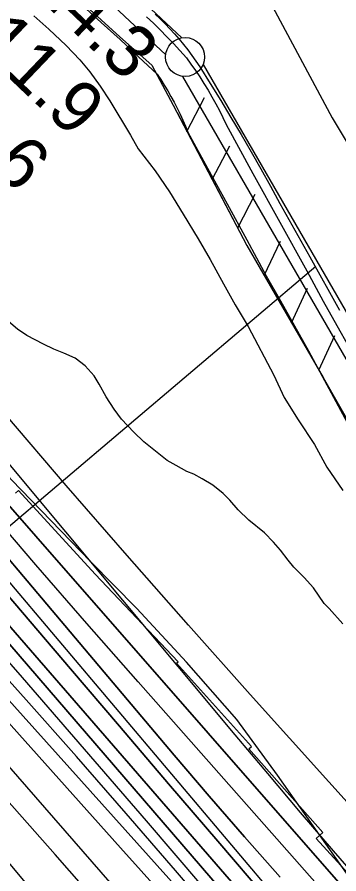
# Model space of a CAD drawing. Extents: x 3598634 to 3636690, y 517270 to 542944.
# Drawn here: x 3630936 to 3631348, y 532151 to 533251 of the extents above; entities that cross this region are included whole.
import ezdxf

# ---------------------------------------------------------------- set-up
doc = ezdxf.new("R2010")
doc.units = 0
for name, color, linetype in [('V-FLOD-BASE', 7, 'Continuous'), ('V-LEVE-TOET', 7, 'Continuous'), ('V-RIVR-EDGE', 7, 'Continuous'), ('V-RIVR-RANG', 7, 'Continuous'), ('V-ROAD-CNTR', 7, 'Continuous'), ('V-RRAP-FSHR', 7, 'Continuous'), ('V-RRAP-RVMT', 7, 'Continuous'), ('V-SITE-VEGE', 7, 'Continuous'), ('V-SURV-LINE', 7, 'Continuous'), ('V-TOPO-DPTH', 7, 'Continuous'), ('V-TOPO-MAJR', 7, 'Continuous'), ('V-TOPO-MINR', 7, 'Continuous'), ('V-TOPO-WATR', 7, 'Continuous')]:
    doc.layers.add(name, color=color, linetype=linetype)

msp = doc.modelspace()

# ---------------------------------------------------------------- linework, layer by layer
at = {"layer": 'V-FLOD-BASE'}
for points in [[(3631101.6, 533251.1), (3631110.5, 533242.7), (3631119.2, 533234.1), (3631127.8, 533225.4), (3631136.2, 533216.5), (3631144.5, 533207.5), (3631152.7, 533198.4), (3631158.6, 533190.3), (3631164.3, 533182.1), (3631169.9, 533173.7), (3631175.3, 533165.3), (3631180.5, 533156.8), (3631185.5, 533148.1), (3631190.4, 533139.4), (3631195.1, 533130.5), (3631199.6, 533121.6), (3631203.9, 533112.5), (3631238.1, 533049.8), (3631272.4, 532987.2)], [(3631272.4, 532987.2), (3631307, 532924.7), (3631328.2, 532886.1), (3631349.6, 532847.7), (3631371.2, 532809.4), (3631393, 532771.2), (3631415, 532733.1), (3631420.1, 532723.1), (3631425.3, 532713.2), (3631430.7, 532703.4), (3631436.3, 532693.8), (3631442.1, 532684.2), (3631448.1, 532674.7), (3631454.2, 532665.4), (3631460.5, 532656.2), (3631461.7, 532654.5)]]:
    msp.add_lwpolyline(points, dxfattribs=at)
at = {"layer": 'V-LEVE-TOET'}
for points in [[(3631019.6, 533265.3), (3631043.7, 533243.6), (3631067.7, 533221.7), (3631091.5, 533199.7), (3631115.1, 533177.4), (3631119.8, 533170.4), (3631124.4, 533163.3), (3631128.8, 533156), (3631133, 533148.7), (3631137.1, 533141.3), (3631141, 533133.7), (3631144.7, 533126.1), (3631148.2, 533118.4), (3631151.5, 533110.6), (3631154.6, 533102.7), (3631180, 533056.8), (3631205.2, 533010.8), (3631230.2, 532964.8), (3631255, 532918.6), (3631273.4, 532886.5), (3631291.5, 532854.3)], [(3631260.2, 533269.9), (3631339.7, 533121.3), (3631425.6, 532977.7)], [(3631291.5, 532854.3), (3631309.4, 532822), (3631327, 532789.6), (3631344.5, 532757), (3631361.7, 532724.4), (3631362, 532723.6)]]:
    msp.add_lwpolyline(points, dxfattribs=at)
at = {"layer": 'V-RIVR-EDGE'}
msp.add_lwpolyline([(3631361.1, 532147.5), (3631269.5, 532277.6), (3631217.6, 532348.8), (3631152.8, 532422.5), (3631089.3, 532491.3), (3631030, 532551.5), (3630928.6, 532656.5), (3630838.1, 532758.5), (3630764.2, 532832.8), (3630725.7, 532873.9), (3630709.8, 532900.9), (3630673.8, 532947), (3630566.8, 533049.6), (3630468.4, 533152.1), (3630416.5, 533216.6), (3630369.4, 533263.3)], dxfattribs=at)
at = {"layer": 'V-RIVR-RANG'}
msp.add_line((3631318.6, 532930.4), (3630445.8, 532189.3), dxfattribs=at)
at = {"layer": 'V-ROAD-CNTR'}
for points in [[(3631112.6, 533254.3), (3631119.1, 533248.2), (3631125.4, 533242), (3631131.5, 533235.6), (3631137.5, 533229), (3631143.4, 533222.3), (3631149, 533215.4), (3631154.5, 533208.5), (3631159.8, 533201.3), (3631165, 533194.1), (3631169.9, 533186.7), (3631183.4, 533165.2), (3631196.8, 533143.5), (3631209.9, 533121.7)], [(3631209.9, 533121.7), (3631222.9, 533099.8), (3631235.6, 533077.8), (3631248.1, 533055.7), (3631260.4, 533033.4), (3631272.5, 533011.1), (3631311, 532942.9), (3631349.1, 532874.5)]]:
    msp.add_lwpolyline(points, dxfattribs=at)
at = {"layer": 'V-RRAP-FSHR'}
for p, q in [((3631153.5, 533103.9), (3631176, 533147.3)), ((3631186, 533041.9), (3631208.5, 533085.3)), ((3631218.5, 532979.9), (3631240.9, 533023.2)), ((3631252.5, 532918.7), (3631273.2, 532963)), ((3631287.5, 532858.1), (3631308.2, 532902.4)), ((3631322.5, 532797.5), (3631343.1, 532841.7))]:
    msp.add_line(p, q, dxfattribs=at)
for points in [[(3630818.4, 533455.2), (3630957.3, 533326.3), (3631067.4, 533225.4), (3631108.6, 533188.9), (3631135.9, 533137.7), (3631230.2, 532957.4), (3631328, 532787.8), (3631390.9, 532677.3), (3631425.4, 532632.4), (3631475.2, 532576), (3631524.1, 532510.9), (3631671, 532281.3), (3631867.7, 531998.6), (3632023.6, 531763.6)], [(3631140.9, 533128.1), (3631230.2, 532957.4), (3631328, 532787.8), (3631390.9, 532677.3), (3631425.4, 532632.4), (3631475.2, 532576), (3631524.1, 532510.9), (3631648.6, 532316.3)]]:
    msp.add_lwpolyline(points, dxfattribs=at)
at = {"layer": 'V-RRAP-RVMT'}
for p, q in [((3630937.5, 532642.7), (3630933.7, 532639.4)), ((3631036, 532535.4), (3630937.5, 532642.7)), ((3631142.3, 532423.1), (3631036, 532535.4)), ((3631140, 532421), (3631142.3, 532423.1)), ((3631236.2, 532314.1), (3631140, 532421)), ((3631232.6, 532311.2), (3631236.2, 532314.1)), ((3631327.8, 532204), (3631232.6, 532311.2)), ((3631319, 532196.3), (3631327.8, 532204)), ((3631418, 532087.2), (3631319, 532196.3))]:
    msp.add_line(p, q, dxfattribs=at)
at = {"layer": 'V-SITE-VEGE'}
for p, q in [((3630957, 533252.1), (3630976.6, 533235)), ((3630976.6, 533235), (3630998.6, 533214.2)), ((3630998.6, 533214.2), (3631016, 533195.7)), ((3631016, 533195.7), (3631029.1, 533180.4)), ((3631029.1, 533180.4), (3631042.3, 533161.7)), ((3631042.3, 533161.7), (3631054.5, 533142.9)), ((3631054.5, 533142.9), (3631081, 533099.1)), ((3631081, 533099.1), (3631091, 533081.6)), ((3631091, 533081.6), (3631112.9, 533053.1)), ((3631112.9, 533053.1), (3631130.9, 533026.4)), ((3631130.9, 533026.4), (3631148.8, 532997.4)), ((3631148.8, 532997.4), (3631168, 532966)), ((3631168, 532966), (3631183.4, 532939.2)), ((3631183.4, 532939.2), (3631200.3, 532908)), ((3631200.3, 532908), (3631215.4, 532881.2)), ((3631215.4, 532881.2), (3631231.8, 532853.4)), ((3630936.2, 532850.1), (3630921.7, 532862.2)), ((3630948.2, 532842), (3630936.2, 532850.1)), ((3631231.8, 532853.4), (3631264.7, 532790.9)), ((3630969.5, 532830.8), (3630948.2, 532842)), ((3630983, 532824.1), (3630969.5, 532830.8)), ((3630995.6, 532819), (3630983, 532824.1)), ((3631010.3, 532812.8), (3630995.6, 532819)), ((3631023.2, 532803), (3631010.3, 532812.8)), ((3631034.6, 532790.1), (3631023.2, 532803)), ((3631041, 532779.4), (3631034.6, 532790.1)), ((3631264.7, 532790.9), (3631278, 532762.1)), ((3631049.8, 532762.9), (3631041, 532779.4)), ((3631060.3, 532747.4), (3631049.8, 532762.9)), ((3631278, 532762.1), (3631296, 532733.5)), ((3631069.7, 532734.4), (3631060.3, 532747.4)), ((3631085.6, 532717.7), (3631069.7, 532734.4)), ((3631296, 532733.5), (3631317, 532702)), ((3631098.1, 532705.2), (3631085.6, 532717.7)), ((3631128, 532681.4), (3631098.1, 532705.2)), ((3631317, 532702), (3631332.7, 532673)), ((3631139.7, 532675), (3631128, 532681.4)), ((3631153.5, 532667.2), (3631139.7, 532675)), ((3631332.7, 532673), (3631353.3, 532642.7)), ((3631162.3, 532663.6), (3631153.5, 532667.2)), ((3631172.8, 532657.7), (3631162.3, 532663.6)), ((3631186.7, 532649.6), (3631172.8, 532657.7)), ((3631199.7, 532639.2), (3631186.7, 532649.6)), ((3631208.4, 532630.6), (3631199.7, 532639.2)), ((3631219.1, 532618.2), (3631208.4, 532630.6)), ((3631232.8, 532604.7), (3631219.1, 532618.2)), ((3631252.7, 532588.7), (3631232.8, 532604.7)), ((3631264.5, 532576.7), (3631252.7, 532588.7)), ((3631273.5, 532566.4), (3631264.5, 532576.7)), ((3631283.1, 532553.4), (3631273.5, 532566.4)), ((3631290.6, 532544.6), (3631283.1, 532553.4)), ((3631303.8, 532531), (3631290.6, 532544.6)), ((3631315.9, 532518), (3631303.8, 532531)), ((3631329.3, 532498), (3631315.9, 532518)), ((3631335.8, 532491.2), (3631329.3, 532498)), ((3631353.3, 532471.9), (3631335.8, 532491.2))]:
    msp.add_line(p, q, dxfattribs=at)
at = {"layer": 'V-SURV-LINE'}
for points in [[(3630476.6, 533852.1), (3631146.8, 533223.9)], [(3631126.3, 533202), (3630456.1, 533830.2)], [(3631174.1, 533189.5), (3631464, 532687.6)], [(3631438, 532672.6), (3631148.1, 533174.5)]]:
    msp.add_lwpolyline(points, dxfattribs=at)
msp.add_circle((3631151.1, 533199.3), 25, dxfattribs=at)
at = {"layer": 'V-TOPO-DPTH'}
for points in [[(3630107.9, 533434.7), (3630136.5, 533406.3), (3630164.9, 533377.6), (3630192.9, 533348.5), (3630220.7, 533319.2), (3630238.2, 533300.6), (3630274.3, 533261.6), (3630310, 533222.3), (3630345.3, 533182.6), (3630380.2, 533142.6), (3630646.8, 532833.2), (3630655.4, 532823.2), (3630664.1, 532813.1), (3630672.7, 532803.1), (3630681.3, 532793), (3631004, 532414.1), (3631067, 532340.2), (3631129.9, 532266.4), (3631192.9, 532192.6), (3631255.9, 532118.9)], [(3631255.9, 532118.9), (3631192.9, 532192.6), (3631129.9, 532266.4), (3631067, 532340.2), (3631004, 532414.1), (3630681.3, 532793), (3630672.7, 532803.1), (3630664.1, 532813.1), (3630655.4, 532823.2), (3630646.8, 532833.2), (3630380.2, 533142.6), (3630345.3, 533182.6), (3630310, 533222.3), (3630274.3, 533261.6), (3630238.2, 533300.6), (3630220.7, 533319.2), (3630192.9, 533348.5), (3630164.9, 533377.6), (3630136.5, 533406.3), (3630107.9, 533434.7)], [(3630122.7, 533368), (3630138.2, 533352.4), (3630153.3, 533336.5), (3630168.2, 533320.3), (3630633.3, 532806.6), (3630635.8, 532803.7), (3630637.1, 532802.2), (3630639.7, 532799), (3630642.8, 532795.3), (3630644.8, 532792.9), (3630645.8, 532791.9), (3630651.3, 532785.6), (3630654.5, 532782), (3630657.7, 532778.3), (3630660.9, 532774.6), (3630664.1, 532771), (3631322.4, 532011.4)], [(3631322.4, 532011.4), (3630664.1, 532771), (3630660.9, 532774.6), (3630657.7, 532778.3), (3630654.5, 532782), (3630651.3, 532785.6), (3630645.8, 532791.9), (3630644.8, 532792.9), (3630642.8, 532795.3), (3630639.7, 532799), (3630637.1, 532802.2), (3630635.8, 532803.7), (3630633.3, 532806.6), (3630168.2, 533320.3), (3630153.3, 533336.5), (3630138.2, 533352.4), (3630122.7, 533368)], [(3630152.9, 533321), (3630477.7, 532963), (3630494.6, 532944), (3630511.4, 532924.8), (3630527.8, 532905.4), (3630544, 532885.8), (3630548.7, 532880), (3630562.5, 532863.2), (3630576.3, 532846.4), (3630590.3, 532829.7), (3630604.3, 532813.1), (3630620, 532794.7), (3630626.2, 532787.3), (3630632.6, 532780), (3630638.9, 532772.7), (3630645.3, 532765.4), (3630718.4, 532683.1), (3630761.2, 532634.7), (3630803.9, 532586), (3630846.4, 532537.3), (3630888.7, 532488.3), (3631319.7, 531988.2)], [(3631319.7, 531988.2), (3630888.7, 532488.3), (3630846.4, 532537.3), (3630803.9, 532586), (3630761.2, 532634.7), (3630718.4, 532683.1), (3630645.3, 532765.4), (3630638.9, 532772.7), (3630632.6, 532780), (3630626.2, 532787.3), (3630620, 532794.7), (3630604.3, 532813.1), (3630590.3, 532829.7), (3630576.3, 532846.4), (3630562.5, 532863.2), (3630548.7, 532880), (3630544, 532885.8), (3630527.8, 532905.4), (3630511.4, 532924.8), (3630494.6, 532944), (3630477.7, 532963), (3630152.9, 533321)], [(3631404.7, 532075.2), (3630735.4, 532840.6), (3630731.8, 532844.7), (3630728.2, 532848.9), (3630724.6, 532853), (3630721, 532857.2), (3630714.7, 532864.6), (3630714.3, 532865.1), (3630713.5, 532866), (3630713.1, 532866.5), (3630710.3, 532869.9), (3630708.6, 532872), (3630706.8, 532874.2), (3630705.1, 532876.4), (3630703.4, 532878.6), (3630593.9, 533019.9), (3630536.5, 533091.9), (3630477.9, 533162.9), (3630417.4, 533232.3), (3630355.7, 533300.7)], [(3630355.7, 533300.7), (3630417.4, 533232.3), (3630477.9, 533162.9), (3630536.5, 533091.9), (3630593.9, 533019.9), (3630703.4, 532878.6), (3630705.1, 532876.4), (3630706.8, 532874.2), (3630708.6, 532872), (3630710.3, 532869.9), (3630713.1, 532866.5), (3630713.5, 532866), (3630714.3, 532865.1), (3630714.7, 532864.6), (3630721, 532857.2), (3630724.6, 532853), (3630728.2, 532848.9), (3630731.8, 532844.7), (3630735.4, 532840.6), (3631404.7, 532075.2)], [(3631482.6, 532104.9), (3631234.7, 532380.8), (3631155.5, 532469.8), (3631076.7, 532559.2), (3630998.7, 532649.3), (3630921.2, 532739.8), (3630782.6, 532903.1), (3630774.8, 532912.3), (3630767.1, 532921.5), (3630759.5, 532930.8), (3630751.8, 532940.1), (3630728.4, 532969), (3630716.9, 532983.5), (3630705.6, 532998.1), (3630694.5, 533012.9), (3630683.7, 533027.8), (3630673, 533042.9), (3630662.5, 533058.1), (3630652, 533073.3), (3630641.7, 533088.6), (3630597.5, 533154.3), (3630564, 533201.5), (3630529, 533247.5), (3630491.8, 533291.8)], [(3631273, 532146.5), (3631227.3, 532198.3), (3631182.1, 532250.6), (3631137.2, 532303.2), (3630725.2, 532791.6), (3630706, 532814.3), (3630686.7, 532837), (3630667.5, 532859.7), (3630648.1, 532882.3), (3630440.1, 533125.5), (3630413.1, 533157.2), (3630386.1, 533189), (3630359.3, 533220.9), (3630332.5, 533252.8)], [(3630332.5, 533252.8), (3630359.3, 533220.9), (3630386.1, 533189), (3630413.1, 533157.2), (3630440.1, 533125.5), (3630648.1, 532882.3), (3630667.5, 532859.7), (3630686.7, 532837), (3630706, 532814.3), (3630725.2, 532791.6), (3631137.2, 532303.2), (3631182.1, 532250.6), (3631227.3, 532198.3), (3631273, 532146.5)]]:
    msp.add_lwpolyline(points, dxfattribs=at)
at = {"layer": 'V-TOPO-MAJR'}
for points in [[(3631317.1, 531966.7), (3631101.6, 532218.8), (3631022.3, 532311), (3630942.7, 532402.9), (3630862.5, 532494.3), (3630781.9, 532585.3), (3630644.9, 532739.1), (3630632.6, 532753), (3630620.3, 532767.1), (3630608.1, 532781.2), (3630596, 532795.3), (3630565.9, 532830.8), (3630538.8, 532862.8), (3630512, 532895), (3630485.4, 532927.4), (3630459, 532960), (3630452.2, 532968.4), (3630422.3, 533004.9), (3630391.9, 533041.2), (3630360.9, 533076.9), (3630329.5, 533112.2), (3630140.4, 533321.4), (3630132.2, 533330.2), (3630123.9, 533339)], [(3631036.6, 532115.9), (3630984.7, 532175.5), (3630932.4, 532234.8), (3630575.5, 532635.8), (3630556.3, 532657.6), (3630537.3, 532679.7), (3630518.6, 532702), (3630500.1, 532724.4), (3630447.1, 532789.5), (3630416.5, 532827.6), (3630386.3, 532866.1), (3630356.7, 532905), (3630327.4, 532944.2), (3630317.9, 532957.2), (3630293.5, 532990), (3630269, 533022.7), (3630244.1, 533055.2), (3630219.1, 533087.5), (3630219, 533087.7), (3630193.5, 533119.5), (3630167.5, 533151), (3630140.9, 533181.8), (3630113.7, 533212.2)]]:
    msp.add_lwpolyline(points, dxfattribs=at)
at = {"layer": 'V-TOPO-MINR'}
for points in [[(3631278.6, 532107.7), (3630700.4, 532792.3), (3630687.2, 532807.9), (3630673.9, 532823.5), (3630660.5, 532839), (3630647.1, 532854.4), (3630182.1, 533388.2), (3630181.6, 533388.7), (3630179.8, 533390.7), (3630177.2, 533393.3), (3630175.8, 533394.7), (3630175, 533395.3), (3629288.2, 534219.1)], [(3631255.9, 532118.9), (3631192.9, 532192.6), (3631129.9, 532266.4), (3631067, 532340.2), (3631004, 532414.1), (3630681.3, 532793), (3630672.7, 532803.1), (3630664.1, 532813.1), (3630655.4, 532823.2), (3630646.8, 532833.2), (3630380.2, 533142.6), (3630345.3, 533182.6), (3630310, 533222.3), (3630274.3, 533261.6), (3630238.2, 533300.6), (3630220.7, 533319.2), (3630192.9, 533348.5), (3630164.9, 533377.6), (3630136.5, 533406.3), (3630107.9, 533434.7)], [(3631322.4, 532011.4), (3630664.1, 532771), (3630660.9, 532774.6), (3630657.7, 532778.3), (3630654.5, 532782), (3630651.3, 532785.6), (3630645.8, 532791.9), (3630644.8, 532792.9), (3630642.8, 532795.3), (3630639.7, 532799), (3630637.1, 532802.2), (3630635.8, 532803.7), (3630633.3, 532806.6), (3630168.2, 533320.3), (3630153.3, 533336.5), (3630138.2, 533352.4), (3630122.7, 533368)], [(3631145.1, 532128.1), (3630644.3, 532686.4), (3630619.9, 532713.8), (3630595.8, 532741.2), (3630571.8, 532768.9), (3630548, 532796.7), (3630488.9, 532866.3), (3630436.1, 532929.2), (3630383.7, 532992.6), (3630332, 533056.6), (3630280.8, 533120.9), (3630203.7, 533219.1), (3630188.9, 533237.6), (3630173.8, 533255.9), (3630158.4, 533273.9), (3630142.8, 533291.7), (3630115.4, 533322.4)], [(3631202, 532081.1), (3631139, 532154.9), (3631075.7, 532228.4), (3631011.7, 532301.4), (3630947.4, 532374), (3630644.6, 532712.7), (3630626.3, 532733.4), (3630608, 532754.1), (3630590, 532775), (3630572, 532796), (3630527.4, 532848.5), (3630487.4, 532896), (3630447.8, 532943.8), (3630408.6, 532991.9), (3630369.7, 533040.2), (3630355.4, 533058.1), (3630317.2, 533105.1), (3630278.5, 533151.7), (3630238.9, 533197.6), (3630198.8, 533243), (3630127.9, 533321.9), (3630122.7, 533327.5)], [(3631319.7, 531988.2), (3630888.7, 532488.3), (3630846.4, 532537.3), (3630803.9, 532586), (3630761.2, 532634.7), (3630718.4, 532683.1), (3630645.3, 532765.4), (3630638.9, 532772.7), (3630632.6, 532780), (3630626.2, 532787.3), (3630620, 532794.7), (3630604.3, 532813.1), (3630590.3, 532829.7), (3630576.3, 532846.4), (3630562.5, 532863.2), (3630548.7, 532880), (3630544, 532885.8), (3630527.8, 532905.4), (3630511.4, 532924.8), (3630494.6, 532944), (3630477.7, 532963), (3630152.9, 533321)], [(3631401, 532045.4), (3631091, 532397.1), (3631025.2, 532472.2), (3630959.7, 532547.6), (3630894.6, 532623.2), (3630829.7, 532699.1), (3630713.8, 532835.4), (3630707.1, 532843.4), (3630700.4, 532851.3), (3630693.7, 532859.3), (3630686.9, 532867.3), (3630631.3, 532933.6), (3630597, 532974.8), (3630562.7, 533016.2), (3630528.7, 533057.7), (3630494.8, 533099.3), (3630458, 533144.8), (3630418.6, 533192.6), (3630378.4, 533239.8), (3630337.4, 533286.2)], [(3631482.6, 532104.9), (3631234.7, 532380.8), (3631155.5, 532469.8), (3631076.7, 532559.2), (3630998.7, 532649.3), (3630921.2, 532739.8), (3630782.6, 532903.1), (3630774.8, 532912.3), (3630767.1, 532921.5), (3630759.5, 532930.8), (3630751.8, 532940.1), (3630728.4, 532969), (3630716.9, 532983.5), (3630705.6, 532998.1), (3630694.5, 533012.9), (3630683.7, 533027.8), (3630673, 533042.9), (3630662.5, 533058.1), (3630652, 533073.3), (3630641.7, 533088.6), (3630597.5, 533154.3), (3630564, 533201.5), (3630529, 533247.5), (3630491.8, 533291.8)], [(3630122.9, 533279.7), (3630206.5, 533176.6), (3630261.7, 533109.1), (3630317.2, 533041.7), (3630373.1, 532974.8), (3630429.3, 532908.1), (3630523.2, 532797.4), (3630553, 532762.5), (3630583, 532727.8), (3630613.3, 532693.3), (3630643.8, 532659), (3630830.6, 532450), (3630909.8, 532361.4), (3630989.1, 532272.7), (3631068.4, 532184.1), (3631147.7, 532095.5)], [(3631383.9, 532131.1), (3631341.4, 532180.3), (3631299.1, 532229.7), (3631257.1, 532279.4), (3631215.3, 532329.2), (3630780.7, 532850.4), (3630761.8, 532873.2), (3630742.9, 532896.1), (3630724.2, 532919), (3630705.5, 532942), (3630664.4, 532992.9), (3630628.3, 533037.8), (3630592.5, 533082.9), (3630556.9, 533128.2), (3630521.6, 533173.7), (3630493.5, 533210.2), (3630472.3, 533237.6), (3630451.2, 533265)], [(3631273, 532146.5), (3631227.3, 532198.3), (3631182.1, 532250.6), (3631137.2, 532303.2), (3630725.2, 532791.6), (3630706, 532814.3), (3630686.7, 532837), (3630667.5, 532859.7), (3630648.1, 532882.3), (3630440.1, 533125.5), (3630413.1, 533157.2), (3630386.1, 533189), (3630359.3, 533220.9), (3630332.5, 533252.8)], [(3631157.4, 531885.5), (3630732.5, 532396.6), (3630696.3, 532439.9), (3630660, 532482.9), (3630623.3, 532525.8), (3630586.4, 532568.5), (3630573.8, 532582.9), (3630543.3, 532618.4), (3630513.1, 532654.2), (3630483.3, 532690.3), (3630453.8, 532726.6), (3630357.8, 532846.4), (3630318.2, 532896.8), (3630279.5, 532947.8), (3630241.8, 532999.6), (3630204.9, 533052), (3630150.2, 533131.6), (3630141.2, 533144.5), (3630132, 533157.3), (3630122.7, 533170.1)], [(3630886.7, 532332.4), (3631236.8, 531930.3)]]:
    msp.add_lwpolyline(points, dxfattribs=at)
at = {"layer": 'V-TOPO-WATR'}
msp.add_lwpolyline([(3631404.7, 532075.2), (3630735.4, 532840.6), (3630731.8, 532844.7), (3630728.2, 532848.9), (3630724.6, 532853), (3630721, 532857.2), (3630714.7, 532864.6), (3630714.3, 532865.1), (3630713.5, 532866), (3630713.1, 532866.5), (3630710.3, 532869.9), (3630708.6, 532872), (3630706.8, 532874.2), (3630705.1, 532876.4), (3630703.4, 532878.6), (3630593.9, 533019.9), (3630536.5, 533091.9), (3630477.9, 533162.9), (3630417.4, 533232.3), (3630355.7, 533300.7)], dxfattribs=at)

# ---------------------------------------------------------------- texts
at = {"layer": 'V-RIVR-RANG'}
for s, p in [('14.3', (3630950.2, 533286.6)), ('11.9', (3630881.1, 533214.3)), ('13.6', (3630811.1, 533142.9))]:
    msp.add_text(s, height=67, rotation=316.3083, dxfattribs=at).set_placement(p)

doc.saveas('drawing.dxf')
